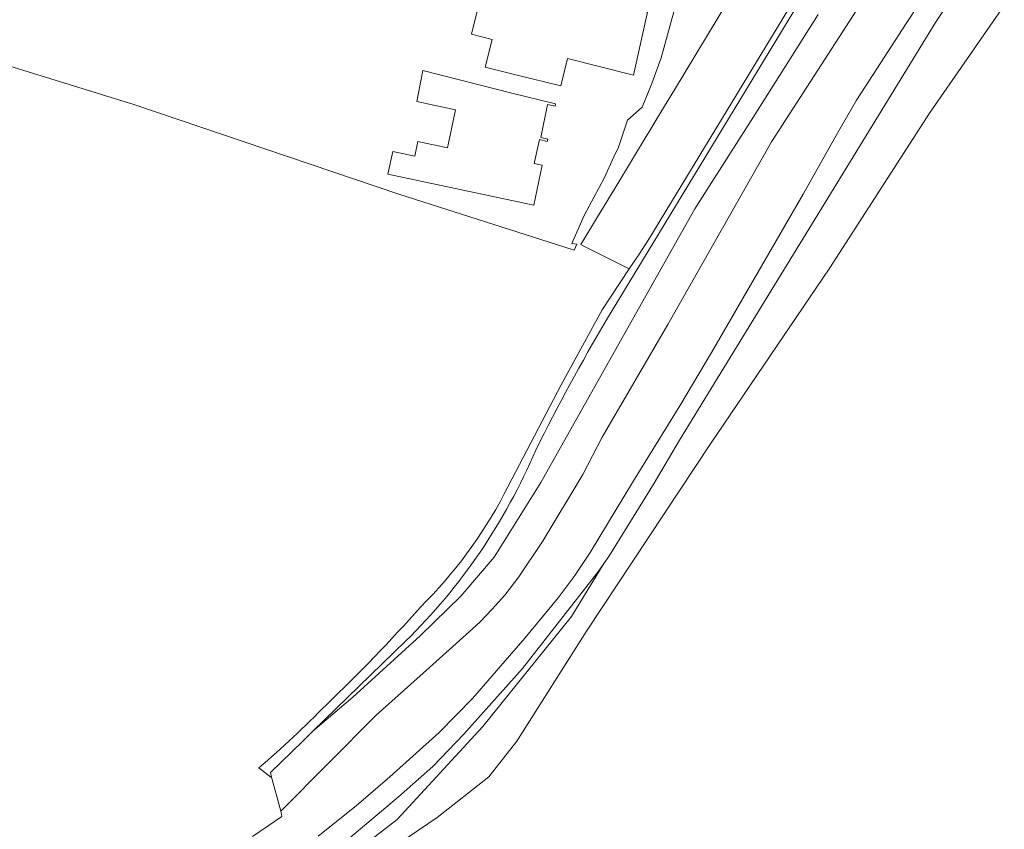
# Model space of a CAD drawing. Extents: x 184422 to 188298, y 343471 to 350189.
# Tile 258 of 513: x 186975 to 187084, y 346487 to 346577. Entities that reach past the tile are written whole.
import ezdxf

# ---------------------------------------------------------------- set-up
doc = ezdxf.new("R2010")
doc.units = 0
for name, color, linetype, lineweight in [('B-WA-GR-GRAS-GV', 252, 'Continuous', 13), ('B-WA-GW-TALUD_KRUIN-G', 252, 'Continuous', 18), ('B-WA-OG-TERREIN_ERF-GV', 252, 'Continuous', 18), ('B-WA-OG-WEG-GV', 252, 'Continuous', 18), ('B-WA-VH-VERHARDING_ASFALT-GV', 252, 'Continuous', 18)]:
    doc.layers.add(name, color=color, linetype=linetype, lineweight=lineweight)

msp = doc.modelspace()

# ---------------------------------------------------------------- linework, layer by layer
at = {"layer": 'B-WA-GR-GRAS-GV', "flags": 128}
for points in [[(187079.622, 346608.459), (187040.13, 346543.345)], [(187079.622, 346608.459), (187040.13, 346543.345)], [(187079.622, 346608.459), (187040.13, 346543.345)], [(187070.309, 346581.462), (187058.476, 346563.108), (187046.939, 346542.815), (187039.677, 346530.311), (187037.518, 346526.183), (187033.106, 346518.864), (187030.406, 346514.826), (187028.87, 346512.761), (187027.436, 346511.239), (187026.069, 346509.783), (187024.575, 346508.405), (187020.484, 346504.741), (187014.588, 346499.451), (187003.995, 346488.814), (187004.024, 346488.648), (187004.1, 346488.217), (187000.852, 346485.968)], [(187070.309, 346581.462), (187058.476, 346563.108), (187046.939, 346542.815), (187039.677, 346530.311), (187037.518, 346526.183), (187033.106, 346518.864), (187030.406, 346514.826), (187028.87, 346512.761), (187027.436, 346511.239), (187026.069, 346509.783), (187024.575, 346508.405), (187020.484, 346504.741), (187014.588, 346499.451), (187003.995, 346488.814), (187004.024, 346488.648), (187004.1, 346488.217), (187000.852, 346485.968)], [(187070.309, 346581.462), (187058.476, 346563.108), (187046.939, 346542.815), (187039.677, 346530.311), (187037.518, 346526.183), (187033.106, 346518.864), (187030.406, 346514.826), (187028.87, 346512.761), (187027.436, 346511.239), (187026.069, 346509.783), (187024.575, 346508.405), (187020.484, 346504.741), (187014.588, 346499.451), (187003.995, 346488.814), (187004.024, 346488.648), (187004.1, 346488.217), (187000.852, 346485.968)], [(187063.651, 346577.254), (187056.704, 346566.288), (187049.951, 346555.66), (187042.69, 346542.785), (187032.856, 346525.275), (187027.678, 346516.989), (187023.974, 346512.682), (187019.484, 346508.287), (187011.997, 346501.47), (187007.547, 346497.669), (187006.416, 346496.571), (187002.839, 346493.099), (187002.917, 346492.735), (187003.995, 346488.814), (187014.588, 346499.451), (187020.484, 346504.741), (187024.575, 346508.405), (187026.069, 346509.783), (187027.436, 346511.239), (187028.87, 346512.761), (187030.406, 346514.826), (187033.106, 346518.864), (187037.518, 346526.183), (187039.677, 346530.311), (187046.939, 346542.815), (187058.476, 346563.108), (187070.309, 346581.462)], [(187063.651, 346577.254), (187056.704, 346566.288), (187049.951, 346555.66), (187042.69, 346542.785), (187032.856, 346525.275), (187027.678, 346516.989), (187023.974, 346512.682), (187019.484, 346508.287), (187011.997, 346501.47), (187007.547, 346497.669), (187006.416, 346496.571), (187002.839, 346493.099), (187002.917, 346492.735), (187003.995, 346488.814), (187014.588, 346499.451), (187020.484, 346504.741), (187024.575, 346508.405), (187026.069, 346509.783), (187027.436, 346511.239), (187028.87, 346512.761), (187030.406, 346514.826), (187033.106, 346518.864), (187037.518, 346526.183), (187039.677, 346530.311), (187046.939, 346542.815), (187058.476, 346563.108), (187070.309, 346581.462)], [(187063.651, 346577.254), (187056.704, 346566.288), (187049.951, 346555.66), (187042.69, 346542.785), (187032.856, 346525.275), (187027.678, 346516.989), (187023.974, 346512.682), (187019.484, 346508.287), (187011.997, 346501.47), (187007.547, 346497.669), (187006.416, 346496.571), (187002.839, 346493.099), (187002.917, 346492.735), (187003.995, 346488.814), (187014.588, 346499.451), (187020.484, 346504.741), (187024.575, 346508.405), (187026.069, 346509.783), (187027.436, 346511.239), (187028.87, 346512.761), (187030.406, 346514.826), (187033.106, 346518.864), (187037.518, 346526.183), (187039.677, 346530.311), (187046.939, 346542.815), (187058.476, 346563.108), (187070.309, 346581.462)], [(187008.15, 346486.035), (187012.36, 346489.394), (187016.096, 346492.602), (187021.549, 346497.54), (187025.264, 346501.303), (187031.092, 346508.02), (187034.782, 346512.469), (187036.549, 346514.838), (187038.348, 346517.502), (187043.132, 346525.46), (187048.281, 346533.816), (187051.919, 346539.912), (187056.946, 346548.618), (187061.989, 346557.313), (187065.812, 346564.16), (187067.891, 346567.741), (187070.167, 346571.227), (187073.394, 346576.26), (187077.291, 346582.154)], [(187077.291, 346582.154), (187073.394, 346576.26), (187070.167, 346571.227), (187067.891, 346567.741), (187065.812, 346564.16), (187061.989, 346557.313), (187056.946, 346548.618), (187051.919, 346539.912), (187048.281, 346533.816), (187043.132, 346525.46), (187038.348, 346517.502), (187036.549, 346514.838), (187034.782, 346512.469), (187031.092, 346508.02), (187025.264, 346501.303), (187021.549, 346497.54), (187016.096, 346492.602), (187012.36, 346489.394), (187008.15, 346486.035)], [(187008.15, 346486.035), (187012.36, 346489.394), (187016.096, 346492.602), (187021.549, 346497.54), (187025.264, 346501.303), (187031.092, 346508.02), (187034.782, 346512.469), (187036.549, 346514.838), (187038.348, 346517.502), (187043.132, 346525.46), (187048.281, 346533.816), (187051.919, 346539.912), (187056.946, 346548.618), (187061.989, 346557.313), (187065.812, 346564.16), (187067.891, 346567.741), (187070.167, 346571.227), (187073.394, 346576.26), (187077.291, 346582.154)], [(187077.291, 346582.154), (187073.394, 346576.26), (187070.167, 346571.227), (187067.891, 346567.741), (187065.812, 346564.16), (187061.989, 346557.313), (187056.946, 346548.618), (187051.919, 346539.912), (187048.281, 346533.816), (187043.132, 346525.46), (187038.348, 346517.502), (187036.549, 346514.838), (187034.782, 346512.469), (187031.092, 346508.02), (187025.264, 346501.303), (187021.549, 346497.54), (187016.096, 346492.602), (187012.36, 346489.394), (187008.15, 346486.035)], [(187008.15, 346486.035), (187012.36, 346489.394), (187016.096, 346492.602), (187021.549, 346497.54), (187025.264, 346501.303), (187031.092, 346508.02), (187034.782, 346512.469), (187036.549, 346514.838), (187038.348, 346517.502), (187043.132, 346525.46), (187048.281, 346533.816), (187051.919, 346539.912), (187056.946, 346548.618), (187061.989, 346557.313), (187065.812, 346564.16), (187067.891, 346567.741), (187070.167, 346571.227), (187073.394, 346576.26), (187077.291, 346582.154)], [(187077.291, 346582.154), (187073.394, 346576.26), (187070.167, 346571.227), (187067.891, 346567.741), (187065.812, 346564.16), (187061.989, 346557.313), (187056.946, 346548.618), (187051.919, 346539.912), (187048.281, 346533.816), (187043.132, 346525.46), (187038.348, 346517.502), (187036.549, 346514.838), (187034.782, 346512.469), (187031.092, 346508.02), (187025.264, 346501.303), (187021.549, 346497.54), (187016.096, 346492.602), (187012.36, 346489.394), (187008.15, 346486.035)], [(187080.005, 346581.4), (187076.663, 346576.355), (187048.255, 346529.988), (187045.425, 346525.226), (187040.415, 346517.074), (187039.86, 346516.285), (187036.256, 346510.403), (187026.413, 346498.18), (187016.888, 346487.861), (187009.903, 346482.463)], [(187080.005, 346581.4), (187076.663, 346576.355), (187048.255, 346529.988), (187045.425, 346525.226), (187040.415, 346517.074), (187039.86, 346516.285), (187036.256, 346510.403), (187026.413, 346498.18), (187016.888, 346487.861), (187009.903, 346482.463)], [(187080.005, 346581.4), (187076.663, 346576.355), (187048.255, 346529.988), (187045.425, 346525.226), (187040.415, 346517.074), (187039.86, 346516.285), (187036.256, 346510.403), (187026.413, 346498.18), (187016.888, 346487.861), (187009.903, 346482.463)], [(187010.249, 346484.643), (187017.069, 346490.4), (187020.858, 346493.753), (187024.313, 346497.331), (187030.83, 346504.651), (187037.866, 346513.632), (187039.296, 346515.484), (187039.86, 346516.285), (187040.415, 346517.074), (187045.425, 346525.226), (187048.255, 346529.988), (187076.663, 346576.355), (187080.005, 346581.4)], [(187010.249, 346484.643), (187017.069, 346490.4), (187020.858, 346493.753), (187024.313, 346497.331), (187030.83, 346504.651), (187037.866, 346513.632), (187039.296, 346515.484), (187039.86, 346516.285), (187040.415, 346517.074), (187045.425, 346525.226), (187048.255, 346529.988), (187076.663, 346576.355), (187080.005, 346581.4)], [(187010.249, 346484.643), (187017.069, 346490.4), (187020.858, 346493.753), (187024.313, 346497.331), (187030.83, 346504.651), (187037.866, 346513.632), (187039.296, 346515.484), (187039.86, 346516.285), (187040.415, 346517.074), (187045.425, 346525.226), (187048.255, 346529.988), (187076.663, 346576.355), (187080.005, 346581.4)], [(187013.073, 346482.469), (187021.353, 346488.075), (187027.067, 346492.599), (187030.187, 346496.552), (187037.926, 346508.77), (187051.699, 346529.591), (187064.935, 346549.116), (187075.984, 346566.313), (187084.307, 346578.247)], [(187013.073, 346482.469), (187021.353, 346488.075), (187027.067, 346492.599), (187030.187, 346496.552), (187037.926, 346508.77), (187051.699, 346529.591), (187064.935, 346549.116), (187075.984, 346566.313), (187084.307, 346578.247)], [(187013.073, 346482.469), (187021.353, 346488.075), (187027.067, 346492.599), (187030.187, 346496.552), (187037.926, 346508.77), (187051.699, 346529.591), (187064.935, 346549.116), (187075.984, 346566.313), (187084.307, 346578.247)], [(187017.848, 346507.668), (187007.547, 346497.669), (187011.997, 346501.47), (187019.484, 346508.287), (187023.974, 346512.682), (187027.678, 346516.989), (187032.856, 346525.275), (187042.69, 346542.785), (187049.951, 346555.66), (187056.704, 346566.288), (187063.651, 346577.254)], [(187017.848, 346507.668), (187007.547, 346497.669), (187011.997, 346501.47), (187019.484, 346508.287), (187023.974, 346512.682), (187027.678, 346516.989), (187032.856, 346525.275), (187042.69, 346542.785), (187049.951, 346555.66), (187056.704, 346566.288), (187063.651, 346577.254)], [(187017.848, 346507.668), (187007.547, 346497.669), (187011.997, 346501.47), (187019.484, 346508.287), (187023.974, 346512.682), (187027.678, 346516.989), (187032.856, 346525.275), (187042.69, 346542.785), (187049.951, 346555.66), (187056.704, 346566.288), (187063.651, 346577.254)]]:
    msp.add_lwpolyline(points, dxfattribs=at)
at = {"layer": 'B-WA-GR-GRAS-GV'}
for points in [[(187040.13, 346543.345, 0.0167536), (187032.281, 346528.879)], [(187040.13, 346543.345, 0.0167536), (187032.281, 346528.879)], [(187040.13, 346543.345, 0.0167536), (187032.281, 346528.879)], [(187032.281, 346528.879, -0.0980228), (187017.848, 346507.668)], [(187032.281, 346528.879, -0.0980228), (187017.848, 346507.668)], [(187032.281, 346528.879, -0.0980228), (187017.848, 346507.668)]]:
    msp.add_lwpolyline(points, format="xyb", dxfattribs=at)
at = {"layer": 'B-WA-GW-TALUD_KRUIN-G', "flags": 128}
msp.add_lwpolyline([(187070.309, 346581.462), (187058.476, 346563.108), (187046.939, 346542.815), (187039.677, 346530.311), (187037.518, 346526.183), (187033.106, 346518.864), (187030.406, 346514.826), (187028.87, 346512.761), (187027.436, 346511.239), (187026.069, 346509.783), (187024.575, 346508.405), (187020.484, 346504.741), (187014.588, 346499.451), (187003.995, 346488.814), (187004.024, 346488.648), (187004.1, 346488.217), (187000.852, 346485.968)], dxfattribs=at)
msp.add_lwpolyline([(187070.309, 346581.462), (187058.476, 346563.108), (187046.939, 346542.815), (187039.677, 346530.311), (187037.518, 346526.183), (187033.106, 346518.864), (187030.406, 346514.826), (187028.87, 346512.761), (187027.436, 346511.239), (187026.069, 346509.783), (187024.575, 346508.405), (187020.484, 346504.741), (187014.588, 346499.451), (187003.995, 346488.814), (187004.024, 346488.648), (187004.1, 346488.217), (187000.852, 346485.968)], dxfattribs=at)
msp.add_lwpolyline([(187070.309, 346581.462), (187058.476, 346563.108), (187046.939, 346542.815), (187039.677, 346530.311), (187037.518, 346526.183), (187033.106, 346518.864), (187030.406, 346514.826), (187028.87, 346512.761), (187027.436, 346511.239), (187026.069, 346509.783), (187024.575, 346508.405), (187020.484, 346504.741), (187014.588, 346499.451), (187003.995, 346488.814), (187004.024, 346488.648), (187004.1, 346488.217), (187000.852, 346485.968)], dxfattribs=at)
at = {"layer": 'B-WA-OG-TERREIN_ERF-GV', "flags": 128}
for points in [[(187025.157, 346575.06), (187026.755, 346581.513), (187039.823, 346578.608), (187044.704, 346577.523), (187043.149, 346570.525), (187035.812, 346572.351), (187035.079, 346569.345), (187030.221, 346570.53), (187026.658, 346571.42), (187027.451, 346574.492)], [(187025.157, 346575.06), (187026.755, 346581.513), (187039.823, 346578.608), (187044.704, 346577.523), (187043.149, 346570.525), (187035.812, 346572.351), (187035.079, 346569.345), (187030.221, 346570.53), (187026.658, 346571.42), (187027.451, 346574.492)], [(187025.157, 346575.06), (187026.755, 346581.513), (187039.823, 346578.608), (187044.704, 346577.523), (187043.149, 346570.525), (187035.812, 346572.351), (187035.079, 346569.345), (187030.221, 346570.53), (187026.658, 346571.42), (187027.451, 346574.492)], [(187032.129, 346560.717), (187033.009, 346560.507), (187032.066, 346556.08), (187027.176, 346557.122), (187015.871, 346559.53), (187016.408, 346562.052), (187018.864, 346561.529), (187019.21, 346563.153), (187022.491, 346562.454), (187023.389, 346566.672), (187019.086, 346567.589), (187019.769, 346571.022), (187029.64, 346568.531), (187034.493, 346567.327), (187034.428, 346567.065), (187033.595, 346567.25), (187032.839, 346563.599), (187033.637, 346563.41), (187033.563, 346563.133), (187032.693, 346563.365)], [(187032.129, 346560.717), (187033.009, 346560.507), (187032.066, 346556.08), (187027.176, 346557.122), (187015.871, 346559.53), (187016.408, 346562.052), (187018.864, 346561.529), (187019.21, 346563.153), (187022.491, 346562.454), (187023.389, 346566.672), (187019.086, 346567.589), (187019.769, 346571.022), (187029.64, 346568.531), (187034.493, 346567.327), (187034.428, 346567.065), (187033.595, 346567.25), (187032.839, 346563.599), (187033.637, 346563.41), (187033.563, 346563.133), (187032.693, 346563.365)], [(187032.129, 346560.717), (187033.009, 346560.507), (187032.066, 346556.08), (187027.176, 346557.122), (187015.871, 346559.53), (187016.408, 346562.052), (187018.864, 346561.529), (187019.21, 346563.153), (187022.491, 346562.454), (187023.389, 346566.672), (187019.086, 346567.589), (187019.769, 346571.022), (187029.64, 346568.531), (187034.493, 346567.327), (187034.428, 346567.065), (187033.595, 346567.25), (187032.839, 346563.599), (187033.637, 346563.41), (187033.563, 346563.133), (187032.693, 346563.365)]]:
    msp.add_lwpolyline(points, close=True, dxfattribs=at)
msp.add_lwpolyline([(186948.722, 346579.322), (186987.688, 346567.246), (187017.08, 346557.288), (187035.508, 346551.421), (187036.562, 346551.085), (187036.853, 346551.767), (187036.303, 346551.821), (187037.646, 346554.95), (187039.871, 346559.092), (187040.976, 346561.437), (187041.492, 346562.524), (187042.459, 346565.501), (187044.09, 346566.947), (187045.171, 346569.594), (187046.199, 346572.455), (187047.634, 346577.529)], dxfattribs=at)
msp.add_lwpolyline([(186948.722, 346579.322), (186987.688, 346567.246), (187017.08, 346557.288), (187035.508, 346551.421), (187036.562, 346551.085), (187036.853, 346551.767), (187036.303, 346551.821), (187037.646, 346554.95), (187039.871, 346559.092), (187040.976, 346561.437), (187041.492, 346562.524), (187042.459, 346565.501), (187044.09, 346566.947), (187045.171, 346569.594), (187046.199, 346572.455), (187047.634, 346577.529)], dxfattribs=at)
msp.add_lwpolyline([(186948.722, 346579.322), (186987.688, 346567.246), (187017.08, 346557.288), (187035.508, 346551.421), (187036.562, 346551.085), (187036.853, 346551.767), (187036.303, 346551.821), (187037.646, 346554.95), (187039.871, 346559.092), (187040.976, 346561.437), (187041.492, 346562.524), (187042.459, 346565.501), (187044.09, 346566.947), (187045.171, 346569.594), (187046.199, 346572.455), (187047.634, 346577.529)], dxfattribs=at)
at = {"layer": 'B-WA-OG-WEG-GV', "flags": 128}
for points in [[(187081.705, 346613.677), (187079.095, 346608.824), (187076.27, 346604.095), (187070.931, 346595.292), (187044.854, 346552.298), (187043.767, 346550.656), (187043.765, 346550.653), (187042.667, 346548.993), (187039.674, 346544.471), (187035.12, 346536.125), (187028.788, 346524.026)], [(187081.705, 346613.677), (187079.095, 346608.824), (187076.27, 346604.095), (187070.931, 346595.292), (187044.854, 346552.298), (187043.767, 346550.656), (187043.765, 346550.653), (187042.667, 346548.993), (187039.674, 346544.471), (187035.12, 346536.125), (187028.788, 346524.026)], [(187081.705, 346613.677), (187079.095, 346608.824), (187076.27, 346604.095), (187070.931, 346595.292), (187044.854, 346552.298), (187043.767, 346550.656), (187043.765, 346550.653), (187042.667, 346548.993), (187039.674, 346544.471), (187035.12, 346536.125), (187028.788, 346524.026)], [(187040.13, 346543.345), (187079.622, 346608.459)], [(187040.13, 346543.345), (187079.622, 346608.459)], [(187040.13, 346543.345), (187079.622, 346608.459)], [(187001.53, 346493.591), (187002.863, 346492.572), (187002.917, 346492.735), (187002.839, 346493.099), (187006.416, 346496.571), (187007.547, 346497.669), (187017.848, 346507.668)], [(187001.53, 346493.591), (187002.863, 346492.572), (187002.917, 346492.735), (187002.839, 346493.099), (187006.416, 346496.571), (187007.547, 346497.669), (187017.848, 346507.668)], [(187001.53, 346493.591), (187002.863, 346492.572), (187002.917, 346492.735), (187002.839, 346493.099), (187006.416, 346496.571), (187007.547, 346497.669), (187017.848, 346507.668)]]:
    msp.add_lwpolyline(points, dxfattribs=at)
at = {"layer": 'B-WA-OG-WEG-GV'}
for points in [[(187032.281, 346528.879, -0.0167536), (187040.13, 346543.345)], [(187032.281, 346528.879, -0.0167536), (187040.13, 346543.345)], [(187032.281, 346528.879, -0.0167536), (187040.13, 346543.345)], [(187017.848, 346507.668, 0.0980228), (187032.281, 346528.879)], [(187017.848, 346507.668, 0.0980228), (187032.281, 346528.879)], [(187017.848, 346507.668, 0.0980228), (187032.281, 346528.879)], [(187028.788, 346524.026, -0.0770244), (187019.482, 346511.443)], [(187028.788, 346524.026, -0.0770244), (187019.482, 346511.443)], [(187028.788, 346524.026, -0.0770244), (187019.482, 346511.443)], [(187019.482, 346511.443, -0.0207818), (187009.043, 346500.61)], [(187019.482, 346511.443, -0.0207818), (187009.043, 346500.61)], [(187019.482, 346511.443, -0.0207818), (187009.043, 346500.61)], [(187009.043, 346500.61, -0.021317), (187001.53, 346493.591)], [(187009.043, 346500.61, -0.021317), (187001.53, 346493.591)], [(187009.043, 346500.61, -0.021317), (187001.53, 346493.591)]]:
    msp.add_lwpolyline(points, format="xyb", dxfattribs=at)
at = {"layer": 'B-WA-VH-VERHARDING_ASFALT-GV', "flags": 128}
for points in [[(187037.299, 346551.724), (187037.775, 346551.472), (187042.667, 346548.993), (187043.765, 346550.653), (187043.767, 346550.656), (187044.854, 346552.298), (187070.931, 346595.292), (187076.27, 346604.095), (187079.095, 346608.824), (187081.705, 346613.677)], [(187037.299, 346551.724), (187037.775, 346551.472), (187042.667, 346548.993), (187043.765, 346550.653), (187043.767, 346550.656), (187044.854, 346552.298), (187070.931, 346595.292), (187076.27, 346604.095), (187079.095, 346608.824), (187081.705, 346613.677)], [(187037.299, 346551.724), (187037.775, 346551.472), (187042.667, 346548.993), (187043.765, 346550.653), (187043.767, 346550.656), (187044.854, 346552.298), (187070.931, 346595.292), (187076.27, 346604.095), (187079.095, 346608.824), (187081.705, 346613.677)], [(187071.46, 346608.227), (187069.984, 346605.785), (187064.453, 346596.637), (187062.426, 346593.285), (187058.336, 346586.52), (187056.219, 346583.017), (187047.683, 346568.9), (187046.183, 346566.418), (187045.163, 346564.731), (187043.467, 346561.927), (187042.91, 346561.006), (187041.164, 346558.117), (187039.047, 346554.616), (187037.299, 346551.724)], [(187071.46, 346608.227), (187069.984, 346605.785), (187064.453, 346596.637), (187062.426, 346593.285), (187058.336, 346586.52), (187056.219, 346583.017), (187047.683, 346568.9), (187046.183, 346566.418), (187045.163, 346564.731), (187043.467, 346561.927), (187042.91, 346561.006), (187041.164, 346558.117), (187039.047, 346554.616), (187037.299, 346551.724)], [(187071.46, 346608.227), (187069.984, 346605.785), (187064.453, 346596.637), (187062.426, 346593.285), (187058.336, 346586.52), (187056.219, 346583.017), (187047.683, 346568.9), (187046.183, 346566.418), (187045.163, 346564.731), (187043.467, 346561.927), (187042.91, 346561.006), (187041.164, 346558.117), (187039.047, 346554.616), (187037.299, 346551.724)]]:
    msp.add_lwpolyline(points, dxfattribs=at)

doc.saveas('drawing.dxf')
